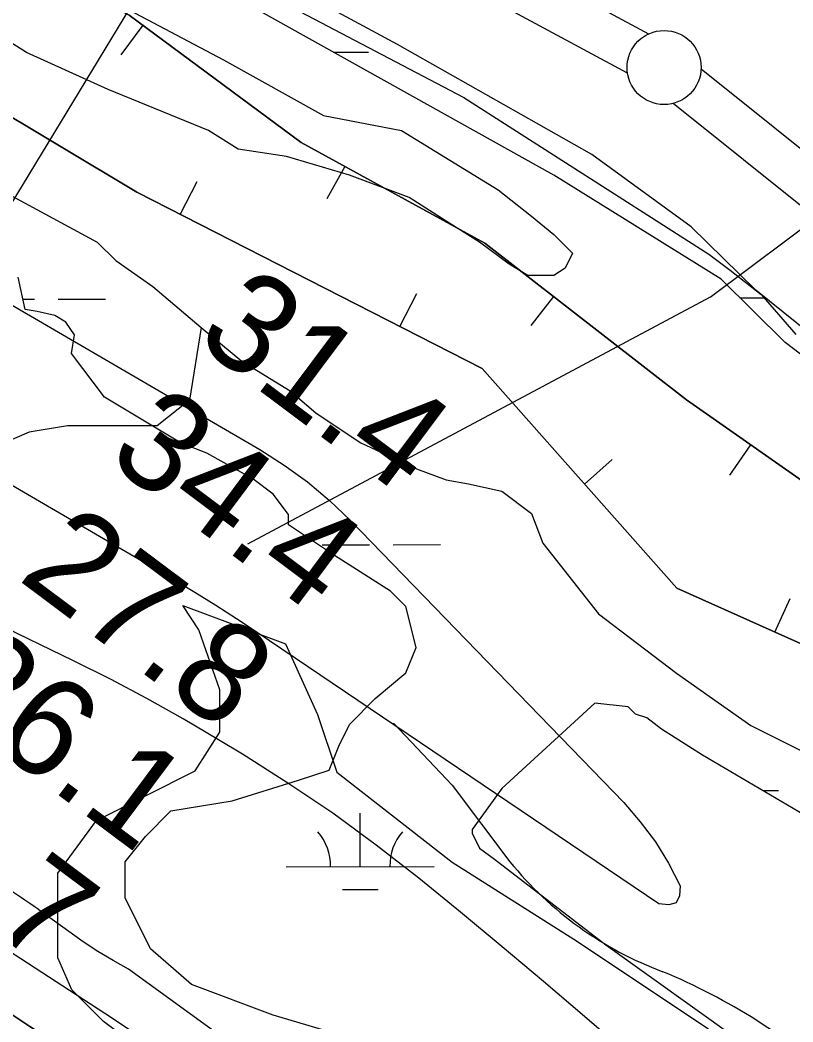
# Model space of a CAD drawing. Extents: x 3329297 to 3367176, y 649250 to 674653.
# Drawn here: x 3339431 to 3339953, y 669511 to 670188 of the extents above; entities that cross this region are included whole.
import ezdxf

# ---------------------------------------------------------------- set-up
doc = ezdxf.new("R2010")
doc.units = 0
for name, color, linetype in [('V-BORW-LINE', 7, 'Continuous'), ('V-LEVE-TOET', 7, 'Continuous'), ('V-RIVR-EDGE', 7, 'Continuous'), ('V-RIVR-RANG', 7, 'Continuous'), ('V-ROAD-CNTR', 7, 'Continuous'), ('V-SITE-VEGE', 7, 'Continuous'), ('V-SURV-LINE', 7, 'Continuous'), ('V-TOPO-DPTH', 7, 'Continuous'), ('V-TOPO-MAJR', 7, 'Continuous'), ('V-TOPO-MINR', 7, 'Continuous'), ('V-UTIL-LINE', 7, 'Continuous'), ('V-WETL-SWMP', 7, 'Continuous')]:
    doc.layers.add(name, color=color, linetype=linetype)

msp = doc.modelspace()

# ---------------------------------------------------------------- linework, layer by layer
at = {"layer": 'V-BORW-LINE'}
for p, q in [((3339514.07, 670184.39), (3339499.17, 670164.32)), ((3339650.36, 670089.03), (3339638.39, 670067.09)), ((3339539.27, 670056.7), (3339550.64, 670078.97)), ((3339687.66, 669980.97), (3339699.03, 670003.24)), ((3339791.42, 670001.32), (3339776.07, 669981.58)), ((3339924.5, 669901.17), (3339910.16, 669880.69)), ((3339812.38, 669874.65), (3339831.09, 669891.24)), ((3339941, 669774.63), (3339951.22, 669797.44))]:
    msp.add_line(p, q, dxfattribs=at)
for points in [[(3340076.37, 669713.98), (3339874.76, 669804.31), (3339743.28, 669952.59), (3339509.89, 670071.69), (3339297.49, 670198.94), (3339072.87, 670329.28), (3338751.48, 670497.13), (3338584.57, 670560.64), (3338340.64, 670648.08), (3338168.09, 670737.02), (3337962.36, 670823.98), (3337886.23, 670898.86), (3337942.26, 670955.03), (3338011.38, 670927.43), (3338249.54, 670835.78), (3338461.26, 670725.61), (3338661.36, 670616.17), (3338879.62, 670520.18), (3339048.86, 670428.73), (3339126.36, 670392.07), (3339225.53, 670343.98), (3339271.3, 670329.46)], [(3338746.2, 670499.14), (3338751.48, 670497.13), (3339072.87, 670329.28), (3339297.49, 670198.94), (3339509.89, 670071.69), (3339743.28, 669952.59), (3339874.76, 669804.31), (3340076.37, 669713.98), (3340201.34, 669657), (3340187.65, 669710.86), (3340092.4, 669788.88), (3339977.25, 669864.23), (3339881.26, 669931.44), (3339745.12, 670037.33), (3339620.89, 670105.11), (3339504.83, 670191.25), (3339378.13, 670257.35), (3339267.15, 670330.25)], [(3339267.15, 670330.25), (3339378.13, 670257.35), (3339504.83, 670191.25), (3339620.89, 670105.11), (3339745.12, 670037.33), (3339881.26, 669931.44), (3339977.25, 669864.23)]]:
    msp.add_lwpolyline(points, dxfattribs=at)
at = {"layer": 'V-LEVE-TOET'}
msp.add_lwpolyline([(3340086.07, 669878.32), (3339928.04, 670005.5), (3339884.34, 670048.24), (3339817.4, 670097.22), (3339686.01, 670171.48), (3339507.75, 670267.73), (3339342.66, 670351.8), (3339186.35, 670434.62), (3338995.14, 670537.52), (3338794.67, 670646.24), (3338482.64, 670816.66), (3338239.58, 670927.07), (3338016.97, 671021.61), (3337749.83, 671139.03), (3337732.98, 671143.93), (3337713.57, 671153.49), (3337595.68, 671206.86), (3337293.29, 671333.23), (3336964.27, 671471.26), (3336549.79, 671644.86), (3336202.79, 671796.48), (3335798.63, 671978.49)], dxfattribs=at)
at = {"layer": 'V-RIVR-EDGE'}
msp.add_spline([(3342816.41, 664076.7), (3342812.76, 664100.73), (3342811.24, 664114.69), (3342810.49, 664125.17), (3342811.67, 664129.43), (3342815.94, 664131.36), (3342822.14, 664130.96), (3342827.58, 664133.66), (3342827.98, 664138.7), (3342825.71, 664163.52), (3342823.01, 664169.35), (3342818.01, 664185.26), (3342816.5, 664200), (3342816.91, 664208.92), (3342818.1, 664220.94), (3342817.34, 664227.14), (3342814.66, 664243.44), (3342809.27, 664257.41), (3342808.51, 664264.01), (3342808.92, 664272.54), (3342814.79, 664296.18), (3342814.82, 664305.49), (3342810.59, 664319.46), (3342799.78, 664338.87), (3342790.88, 664350.14), (3342779.66, 664360.25), (3342778.51, 664365.3), (3342779.3, 664369.17), (3342779.69, 664370.72), (3342785.91, 664376.91), (3342798.35, 664388.13), (3342804.18, 664396.26), (3342807.71, 664410.21), (3342807.34, 664416.8), (3342805.02, 664421.46), (3342805.03, 664424.18), (3342805.05, 664435.04), (3342805.48, 664451.32), (3342803.59, 664468.39), (3342800.14, 664485.46), (3342800.15, 664492.05), (3342800.55, 664495.93), (3342805.6, 664499.41), (3342810.27, 664507.15), (3342811.45, 664513.74), (3342812.65, 664526.54), (3342808.84, 664554.08), (3342808.48, 664564.55), (3342811.98, 664571.52), (3342819.76, 664577.71), (3342825.21, 664588.56), (3342825.62, 664596.7), (3342825.25, 664604.07), (3342821.39, 664610.67), (3342817.54, 664623.86), (3342808.64, 664632.03), (3342807.5, 664639.01), (3342807.51, 664645.61), (3342805.59, 664651.04), (3342795.55, 664667.74), (3342786.28, 664683.28), (3342782.79, 664682.12), (3342779.3, 664685.62), (3342772.36, 664698.82), (3342765.01, 664705.82), (3342757.66, 664715.15), (3342754.96, 664720.97), (3342754.97, 664725.24), (3342756.92, 664729.5), (3342762.36, 664734.91), (3342763.16, 664745.77), (3342759.34, 664768.66), (3342756.66, 664780.69), (3342750.49, 664796.21), (3342738.91, 664818.35), (3342728.88, 664839.31), (3342718.83, 664850.59), (3342704.53, 664870.4), (3342673.21, 664906.93), (3342667.03, 664917.03), (3342662.4, 664928.67), (3342645.77, 664948.1), (3342638.82, 664957.43), (3342632.64, 664969.85), (3342630.72, 664978), (3342626.86, 664984.99), (3342614.87, 664996.66), (3342611.39, 664999.38), (3342609.84, 665001.32), (3342609.85, 665006.36), (3342606.76, 665010.25), (3342597.86, 665020.35), (3342593.22, 665025.41), (3342592.47, 665033.17), (3342590.94, 665044.42), (3342589.42, 665054.5), (3342588.28, 665065.36), (3342585.98, 665077), (3342585.23, 665086.7), (3342585.25, 665096.4), (3342584.88, 665101.05), (3342582.95, 665104.16), (3342580.25, 665109.59), (3342577.16, 665116.97), (3342577.18, 665122.79), (3342577.2, 665131.71), (3342577.22, 665142.56), (3342577.25, 665154.2), (3342576.12, 665167.77), (3342572.7, 665192.99), (3342566.93, 665215.11), (3342563.48, 665229.47), (3342558.85, 665239.95), (3342557.31, 665244.22), (3342555.4, 665255.47), (3342553.11, 665268.66), (3342549.27, 665284.57), (3342541.57, 665307.08), (3342537.34, 665321.83), (3342531.95, 665340.07), (3342533.51, 665343.55), (3342533.53, 665349.76), (3342526.98, 665368.39), (3342525.46, 665379.64), (3342523.54, 665388.18), (3342518.15, 665403.7), (3342515.47, 665416.12), (3342514.34, 665430.86), (3342508.57, 665450.65), (3342503.19, 665470.83), (3342492.38, 665490.63), (3342491.63, 665499.17), (3342490.87, 665508.48), (3342486.28, 665532.92), (3342483.6, 665545.33), (3342477.81, 665557.76), (3342475.93, 665580.26), (3342474.8, 665594.22), (3342470.17, 665605.48), (3342467.87, 665614.4), (3342467.13, 665629.53), (3342466.39, 665643.49), (3342466.82, 665662.1), (3342467.25, 665679.55), (3342463.41, 665695.46), (3342454.93, 665713.71), (3342445.67, 665732.35), (3342448.39, 665735.45), (3342449.55, 665735.05), (3342454.58, 665728.84), (3342456.13, 665730.38), (3342456.13, 665730.77), (3342455.37, 665734.65), (3342442.22, 665750.97), (3342428.7, 665771.56), (3342413.65, 665800.68), (3342398.6, 665832.52), (3342380.47, 665869.41), (3342358.86, 665914.06), (3342350, 665938.51), (3342337.27, 665963.36), (3342312.2, 666021.59), (3342297.17, 666058.47), (3342281.74, 666092.64), (3342274.81, 666112.43), (3342267.5, 666136.11), (3342262.92, 666165.98), (3342261.43, 666190.8), (3342261.45, 666198.56), (3342257.57, 666197.79), (3342255.25, 666199.74), (3342252.93, 666205.17), (3342252.57, 666212.54), (3342252.58, 666219.13), (3342250.29, 666232.71), (3342241.82, 666258.33), (3342236.07, 666285.87), (3342231.81, 666288.99), (3342227.55, 666291.71), (3342219.05, 666302.59), (3342218.67, 666306.86), (3342219.07, 666312.29), (3342210.16, 666314.25), (3342205.13, 666318.91), (3342203.98, 666324.35), (3342203.99, 666330.16), (3342202.08, 666339.09), (3342191.65, 666356.56), (3342180.04, 666369), (3342175.41, 666377.55), (3342164.99, 666396.96), (3342154.58, 666421.81), (3342139.95, 666463.34), (3342130.7, 666487.79), (3342122.99, 666506.43), (3342111.8, 666527.4), (3342098.68, 666554.19), (3342094.83, 666565.83), (3342092.54, 666581.74), (3342088.69, 666594.54), (3342085.25, 666612.78), (3342082.17, 666622.09), (3342072.89, 666631.81), (3342063.22, 666645.41), (3342057.44, 666657.83), (3342049.73, 666678.02), (3342048.22, 666693.14), (3342050.17, 666696.63), (3342050.96, 666704.38), (3342046.71, 666709.05), (3342039.36, 666716.82), (3342032.41, 666729.25), (3342015.81, 666761.09), (3342003.06, 666780.9), (3341996.09, 666786.35), (3341994.95, 666792.55), (3341992.63, 666796.44), (3341982.97, 666811.97), (3341967.13, 666835.28), (3341953.59, 666848.89), (3341946.63, 666857.44), (3341940.45, 666867.92), (3341935.81, 666874.14), (3341919.16, 666884.26), (3341915.69, 666890.09), (3341911.45, 666900.18), (3341899.85, 666913.78), (3341894.82, 666921.16), (3341889.03, 666931.65), (3341869.32, 666956.91), (3341855.01, 666974.78), (3341848.82, 666978.67), (3341839.53, 666986.84), (3341829.09, 667000.44), (3341821.76, 667015.19), (3341819.07, 667024.89), (3341817.15, 667031.1), (3341806.31, 667038.89), (3341788.13, 667056.77), (3341778.46, 667069.98), (3341769.56, 667076.21), (3341762.98, 667079.71), (3341756.02, 667089.04), (3341748.29, 667099.53), (3341738.62, 667112.35), (3341730.89, 667120.12), (3341719.29, 667133.73), (3341714.66, 667143.05), (3341706.55, 667156.64), (3341694.95, 667171.79), (3341682.22, 667198.97), (3341673.73, 667217.22), (3341665.66, 667244.77), (3341658.35, 667270.77), (3341654.5, 667280.86), (3341646.79, 667297.56), (3341633.67, 667325.51), (3341621.31, 667347.26), (3341603.92, 667370.57), (3341601.61, 667379.11), (3341595.05, 667392.31), (3341586.57, 667412.5), (3341578.1, 667435.79), (3341568.43, 667448.22), (3341554.13, 667467.65), (3341537.52, 667492.51), (3341516.66, 667523.97), (3341476.08, 667581.85), (3341429.71, 667650.22), (3341398.03, 667697.22), (3341370.98, 667737.23), (3341354.76, 667763.64), (3341343.55, 667778.41), (3341338.9, 667782.3), (3341332.33, 667790.07), (3341325.39, 667805.99), (3341317.65, 667814.15), (3341305.28, 667827.37), (3341300.64, 667833.19), (3341282.89, 667869.69), (3341259.72, 667911.24), (3341224.58, 667969.5), (3341190.57, 668018.45), (3341159.67, 668067), (3341126.02, 668105.48), (3341085.81, 668151.72), (3341034.77, 668213.12), (3340998.8, 668250.83), (3340967.07, 668282.32), (3340929.92, 668312.66), (3340887.35, 668349.99), (3340852.52, 668378), (3340818.08, 668406.01), (3340783.64, 668439.06), (3340747.67, 668475.99), (3340722.92, 668504.36), (3340704.36, 668525.73), (3340693.92, 668537.01), (3340680.75, 668543.24), (3340672.61, 668546.75), (3340664.48, 668552.59), (3340650.93, 668563.48), (3340645.91, 668568.92), (3340640.88, 668576.69), (3340634.7, 668584.08), (3340619.62, 668601.57), (3340609.54, 668604.69), (3340603.74, 668608.97), (3340599.1, 668614.41), (3340595.62, 668621.01), (3340589.43, 668627.24), (3340567.76, 668645.9), (3340549.95, 668659.13), (3340496.93, 668702.7), (3340430.76, 668760.64), (3340383.93, 668798.76), (3340346.77, 668824.45), (3340316.96, 668845.08), (3340289.86, 668863.37), (3340255.41, 668891.77), (3340209.37, 668936.09), (3340181.13, 668962.92), (3340159.06, 668977.32), (3340134.29, 668996.39), (3340120.75, 669009.22), (3340113.4, 669017.77), (3340109.92, 669023.59), (3340107.6, 669025.92), (3340099.85, 669026.72), (3340094.42, 669027.9), (3340089.39, 669030.24), (3340085.14, 669036.45), (3340084.76, 669043.04), (3340082.06, 669046.15), (3340066.19, 669058.99), (3340051.1, 669071.44), (3340041.8, 669077.66), (3339987.61, 669116.19), (3339929.52, 669149.3), (3339882.28, 669177.34), (3339823.8, 669212), (3339768.82, 669245.87), (3339704.94, 669289.46), (3339659.64, 669320.6), (3339613.98, 669359.49), (3339576.03, 669382.85), (3339562.87, 669392.97), (3339559.39, 669394.53), (3339555.89, 669394.15), (3339553.17, 669389.89), (3339550.84, 669388.73), (3339546.19, 669392.24), (3339540.39, 669395.35), (3339537.28, 669393.03), (3339533.01, 669392.66), (3339518.67, 669398.12), (3339507.83, 669404.74), (3339498.93, 669411.35), (3339490.01, 669411.38), (3339486.53, 669416.04), (3339483.43, 669417.6), (3339473.36, 669420.73), (3339460.58, 669427.74), (3339447.8, 669435.52), (3339435.41, 669443.31), (3339423.8, 669453.42), (3339413.36, 669464.7), (3339407.94, 669471.3), (3339393.62, 669479.48), (3339378.13, 669489.21), (3339357.61, 669502.45), (3339355.67, 669504.78), (3339358.39, 669506.33), (3339359.56, 669509.43), (3339359.18, 669510.98), (3339356.48, 669515.25), (3339347.17, 669516.82), (3339341.34, 669512.57), (3339338.24, 669513.36), (3339320.82, 669525.81), (3339311.15, 669534.75), (3339296.06, 669548.75), (3339293.35, 669550.31), (3339286.37, 669549.16), (3339280.93, 669546.46), (3339277.05, 669546.47), (3339268.14, 669549.98), (3339250.71, 669559.72), (3339229.04, 669575.67), (3339210.84, 669586.97), (3339202.33, 669595.13), (3339200.4, 669599.4), (3339200.02, 669604.83), (3339198.1, 669611.04), (3339183.01, 669622.71), (3339166.35, 669632.45)], degree=3, dxfattribs=at)
at = {"layer": 'V-RIVR-RANG'}
msp.add_line((3339577.9, 670315.69), (3338871.9, 669153.3), dxfattribs=at)
at = {"layer": 'V-ROAD-CNTR'}
msp.add_lwpolyline([(3339683.29, 669713.26), (3339722.93, 669671.37), (3339762, 669619.59)], dxfattribs=at)
for centre, radius, start, end in [((3339950.14, 669772.38), 242.36, 219.07961, 249.48166), ((3339702.53, 669154.5), 423.39, 48.02689, 67.40633)]:
    msp.add_arc(centre, radius, start, end, dxfattribs=at)
at = {"layer": 'V-SITE-VEGE'}
for p, q in [((3339435.48, 670166.05), (3339362.74, 670211.23)), ((3339483.14, 670206.21), (3339568.42, 670161.03)), ((3339490.66, 670140.94), (3339435.48, 670166.05)), ((3339568.42, 670161.03), (3339636.15, 670123.37)), ((3339558.39, 670113.33), (3339490.66, 670140.94)), ((3339636.15, 670123.37), (3339688.82, 670113.33)), ((3339578.45, 670100.78), (3339558.39, 670113.33)), ((3339688.82, 670113.33), (3339754.04, 670073.17)), ((3339611.06, 670095.76), (3339578.45, 670100.78)), ((3339653.71, 670083.21), (3339611.06, 670095.76)), ((3339693.84, 670068.14), (3339653.71, 670083.21)), ((3339417.92, 670073.16), (3339483.14, 670038.02)), ((3339721.43, 670050.57), (3339693.84, 670068.14)), ((3339754.04, 670073.17), (3339776.61, 670055.59)), ((3339776.61, 670055.59), (3339791.66, 670043.04)), ((3339741.49, 670038.02), (3339721.43, 670050.57)), ((3339791.66, 670043.04), (3339804.2, 670030.49)), ((3339483.14, 670038.02), (3339495.68, 670025.47)), ((3339761.56, 670022.96), (3339741.49, 670038.02)), ((3339804.2, 670030.49), (3339799.18, 670020.45)), ((3339495.68, 670025.47), (3339520.77, 670007.9)), ((3339774.1, 670015.43), (3339761.56, 670022.96)), ((3339799.18, 670020.45), (3339791.66, 670015.43)), ((3339791.66, 670015.43), (3339774.1, 670015.43)), ((3339520.77, 670007.9), (3339553.37, 669980.28)), ((3339553.37, 669980.28), (3339545.45, 669931.27)), ((3339545.45, 669931.27), (3339523.8, 669913.94)), ((3339463.19, 669913.94), (3339437.21, 669909.61)), ((3339523.8, 669913.94), (3339463.19, 669913.94)), ((3339437.21, 669909.61), (3339406.9, 669896.61))]:
    msp.add_line(p, q, dxfattribs=at)
msp.add_lwpolyline([(3339506.55, 669497.47), (3339487.5, 669511.76), (3339466.06, 669533.21), (3339456.53, 669554.65), (3339456.53, 669611.83), (3339482.73, 669647.58), (3339549.43, 669680.93), (3339566.1, 669707.14), (3339566.1, 669735.73), (3339551.81, 669776.24), (3339541.12, 669792.64), (3339610.4, 669766.65), (3339632.05, 669719), (3339645.04, 669680.01), (3339722.98, 669619.36), (3339805.24, 669567.37), (3339896.17, 669506.72)], dxfattribs=at)
at = {"layer": 'V-SURV-LINE'}
for points in [[(3338513.13, 670900.45), (3339855.59, 670178.52)], [(3339841.39, 670152.09), (3338498.94, 670874.02)], [(3339891.06, 670155.06), (3341235.63, 669078.47)], [(3341216.89, 669055.04), (3339872.32, 670131.64)]]:
    msp.add_lwpolyline(points, dxfattribs=at)
msp.add_circle((3339866.09, 670155.84), 25, dxfattribs=at)
at = {"layer": 'V-TOPO-DPTH'}
msp.add_lwpolyline([(3338552.91, 670116.2), (3338597.12, 670087.6), (3338641.09, 670058.66), (3338684.71, 670029.19), (3338728.1, 669999.37), (3339312.79, 669592.42), (3339343.81, 669571.05), (3339374.97, 669549.87), (3339406.32, 669528.99), (3339437.81, 669508.32), (3339545.2, 669438.52), (3339577.61, 669417.2), (3339609.86, 669395.64), (3339641.87, 669373.72), (3339673.72, 669351.57), (3339705.28, 669329.01), (3339736.62, 669306.14), (3339767.61, 669282.82), (3339798.37, 669259.18), (3340318.5, 668853.38)], dxfattribs=at)
at = {"layer": 'V-TOPO-MAJR'}
msp.add_lwpolyline([(3340450.87, 668965.55), (3339812.38, 669515.09), (3339784.63, 669538.76), (3339756.73, 669562.26), (3339728.63, 669585.5), (3339700.38, 669608.58), (3339671.61, 669630.92), (3339642.26, 669652.46), (3339612.06, 669672.78), (3339581.3, 669692.3), (3339565.24, 669702.04), (3339541.16, 669716.17), (3339516.83, 669729.84), (3339492.11, 669742.81), (3339467.15, 669755.31), (3339361.07, 669806.55), (3339283.23, 669845.02), (3339205.87, 669884.39), (3339129.22, 669925.15), (3339053.05, 669966.81), (3338522.07, 670263.48)], dxfattribs=at)
at = {"layer": 'V-TOPO-MINR'}
for points in [[(3339974.23, 669158.83), (3339927.94, 669193.18), (3339624.9, 669421.07), (3339608.16, 669433.54), (3339591.35, 669445.91), (3339574.43, 669458.13), (3339557.43, 669470.24), (3339540.31, 669482.18), (3339523.1, 669493.99), (3339505.76, 669505.6), (3339488.33, 669517.07), (3339431.53, 669553.99), (3339414.77, 669564.99), (3339398.07, 669576.08), (3339381.46, 669587.32), (3339364.93, 669598.66), (3339195.45, 669715.9), (3339093.97, 669785.57), (3338992.18, 669854.76), (3338889.9, 669923.23), (3338787.29, 669991.22), (3338504.08, 670177.47)], [(3340318.5, 668853.38), (3339798.37, 669259.18), (3339767.61, 669282.82), (3339736.62, 669306.14), (3339705.28, 669329.01), (3339673.72, 669351.57), (3339641.87, 669373.72), (3339609.86, 669395.64), (3339577.61, 669417.2), (3339545.2, 669438.52), (3339437.81, 669508.32), (3339406.32, 669528.99), (3339374.97, 669549.87), (3339343.81, 669571.05), (3339312.79, 669592.42), (3338728.1, 669999.37), (3338684.71, 670029.19), (3338641.09, 670058.66), (3338597.12, 670087.6), (3338552.91, 670116.2)], [(3339417.52, 670000.08), (3339593, 669897.96), (3339609.49, 669887.42), (3339625.33, 669876.05), (3339640.17, 669863.41), (3339654.36, 669849.92), (3339838.79, 669659.56), (3339850.03, 669646.68), (3339860.3, 669633.13), (3339869.12, 669618.6), (3339876.96, 669603.4), (3339876.58, 669596.57), (3339874.36, 669591.91), (3339869.39, 669590.51), (3339862.59, 669591.28), (3339591.29, 669774.48), (3339577.4, 669783.66), (3339563.39, 669792.65), (3339549.21, 669801.36), (3339534.91, 669809.88), (3339388.41, 669895.27)], [(3340479.74, 668839.46), (3339504.3, 669547.07), (3339493.9, 669552.92), (3339483.68, 669559.05), (3339473.73, 669565.61), (3339463.95, 669572.45), (3339448.76, 669583.57), (3339446.72, 669585.07), (3339444.66, 669586.55), (3339442.6, 669588.03), (3339440.53, 669589.49), (3339438.45, 669590.94), (3339436.36, 669592.38), (3339434.26, 669593.79), (3339432.14, 669595.18), (3339425.26, 669599.66)]]:
    msp.add_lwpolyline(points, dxfattribs=at)
at = {"layer": 'V-UTIL-LINE'}
msp.add_line((3339897.21, 670000.75), (3339584.73, 669834.1), dxfattribs=at)
msp.add_lwpolyline([(3339897.21, 670000.75), (3339976.6, 670060.15), (3339995.69, 670076.37), (3340099.73, 670153.62)], dxfattribs=at)
at = {"layer": 'V-WETL-SWMP'}
for p, q in [((3339435.48, 670166.05), (3339362.74, 670211.23)), ((3339483.14, 670206.21), (3339568.42, 670161.03)), ((3339611.13, 670198.33), (3339730.86, 670135.54)), ((3339791.66, 670083.21), (3339593.51, 670193.66)), ((3339490.66, 670140.94), (3339435.48, 670166.05)), ((3339642.64, 670166.27), (3339666.43, 670166.31)), ((3339568.42, 670161.03), (3339636.15, 670123.37)), ((3339558.39, 670113.33), (3339490.66, 670140.94)), ((3339730.86, 670135.54), (3339896.29, 670029.77)), ((3339636.15, 670123.37), (3339688.82, 670113.33)), ((3339578.45, 670100.78), (3339558.39, 670113.33)), ((3339688.82, 670113.33), (3339754.04, 670073.17)), ((3339611.06, 670095.76), (3339578.45, 670100.78)), ((3339653.7, 670083.21), (3339611.06, 670095.76)), ((3339693.84, 670068.14), (3339653.7, 670083.21)), ((3339904.54, 670012.92), (3339791.66, 670083.21)), ((3339417.92, 670073.16), (3339483.14, 670038.02)), ((3339721.43, 670050.57), (3339693.84, 670068.14)), ((3339754.04, 670073.17), (3339776.61, 670055.59)), ((3339776.61, 670055.59), (3339791.66, 670043.04)), ((3339741.49, 670038.02), (3339721.43, 670050.57)), ((3339791.66, 670043.04), (3339804.2, 670030.49)), ((3339483.14, 670038.02), (3339495.68, 670025.47)), ((3339761.56, 670022.96), (3339741.49, 670038.02)), ((3339804.2, 670030.49), (3339799.19, 670020.45)), ((3339896.29, 670029.77), (3339910.76, 670018.92)), ((3339495.68, 670025.47), (3339520.76, 670007.9)), ((3339774.1, 670015.43), (3339761.56, 670022.96)), ((3339799.19, 670020.45), (3339791.66, 670015.43)), ((3339434.66, 669992.36), (3339429.87, 670014.22)), ((3339791.66, 670015.43), (3339774.1, 670015.43)), ((3339910.76, 670018.92), (3339931.55, 670002.65)), ((3339520.76, 670007.9), (3339553.37, 669980.28)), ((3339947.8, 669970.25), (3339904.54, 670012.92)), ((3339917.35, 670000.29), (3339933.57, 670000.32)), ((3339931.55, 670002.65), (3339955.06, 669975.53)), ((3339433.12, 669999.37), (3339440.83, 669999.39)), ((3339456.83, 669999.42), (3339488.83, 669999.48)), ((3339442.63, 669991.08), (3339434.66, 669992.36)), ((3339454.62, 669988.38), (3339442.63, 669991.08)), ((3339461.92, 669983.91), (3339454.62, 669988.38)), ((3339467.79, 669975.42), (3339461.92, 669983.91)), ((3339553.37, 669980.28), (3339580.96, 669957.69)), ((3339465.91, 669962.67), (3339467.79, 669975.42)), ((3340228.11, 669756.87), (3339947.8, 669970.25)), ((3339488.21, 669933.31), (3339465.91, 669962.67)), ((3339580.96, 669957.69), (3339613.57, 669937.61)), ((3339539.94, 669902.27), (3339488.21, 669933.31)), ((3339613.57, 669937.61), (3339631.13, 669922.55)), ((3339631.13, 669922.55), (3339661.23, 669902.47)), ((3339557.19, 669895.37), (3339539.94, 669902.27)), ((3339661.23, 669902.47), (3339698.85, 669884.89)), ((3339588.23, 669878.13), (3339557.19, 669895.37)), ((3339698.85, 669884.89), (3339718.92, 669877.36)), ((3339602.02, 669867.78), (3339588.23, 669878.13)), ((3339718.92, 669877.36), (3339733.97, 669874.85)), ((3339733.97, 669874.85), (3339756.54, 669869.83)), ((3339612.37, 669853.99), (3339602.02, 669867.78)), ((3339756.54, 669869.83), (3339776.61, 669854.77)), ((3339612.37, 669847.09), (3339612.37, 669853.99)), ((3339776.61, 669854.77), (3339784.14, 669834.69)), ((3339643.41, 669826.4), (3339612.37, 669847.09)), ((3339635.06, 669833.58), (3339667.06, 669833.64)), ((3339683.06, 669833.67), (3339715.06, 669833.73)), ((3339784.14, 669834.69), (3339821.76, 669786.99)), ((3339681.35, 669802.25), (3339643.41, 669826.4)), ((3339691.69, 669791.91), (3339681.35, 669802.25)), ((3339698.59, 669764.32), (3339691.69, 669791.91)), ((3339821.76, 669786.99), (3339874.43, 669746.83)), ((3339691.69, 669747.07), (3339698.59, 669764.32)), ((3339671, 669729.83), (3339691.69, 669747.07)), ((3339874.43, 669746.83), (3339924.6, 669711.68)), ((3339653.75, 669712.58), (3339671, 669729.83)), ((3339819.25, 669726.74), (3339756.54, 669669.01)), ((3339841.83, 669724.23), (3339819.25, 669726.74)), ((3339846.84, 669719.21), (3339841.83, 669724.23)), ((3339854.37, 669716.7), (3339846.84, 669719.21)), ((3339864.4, 669709.17), (3339854.37, 669716.7)), ((3339646.86, 669698.79), (3339653.75, 669712.58)), ((3339891.99, 669691.6), (3339864.4, 669709.17)), ((3339924.6, 669711.68), (3339964.73, 669691.6)), ((3339639.96, 669681.54), (3339646.86, 669698.79)), ((3339964.73, 669648.92), (3339891.99, 669691.6)), ((3339619.27, 669674.65), (3339639.96, 669681.54)), ((3339574.43, 669660.85), (3339619.27, 669674.65)), ((3339756.54, 669669.01), (3339736.48, 669641.39)), ((3339932.83, 669667.64), (3339943.37, 669667.66)), ((3339533.05, 669653.95), (3339574.43, 669660.85)), ((3339515.8, 669636.71), (3339533.05, 669653.95)), ((3339660.87, 669616.39), (3339660.81, 669652.39)), ((3339736.48, 669641.39), (3339736.48, 669638.88)), ((3339502.01, 669619.47), (3339515.8, 669636.71)), ((3339736.48, 669638.88), (3339741.49, 669628.84)), ((3339741.49, 669628.84), (3339751.53, 669621.31)), ((3339751.53, 669621.31), (3339826.78, 669563.57)), ((3339502.01, 669595.32), (3339502.01, 669619.47)), ((3339610.87, 669616.29), (3339710.87, 669616.48)), ((3339648.9, 669600.93), (3339672.9, 669600.98)), ((3339519.25, 669560.84), (3339502.01, 669595.32)), ((3339546.84, 669536.69), (3339519.25, 669560.84)), ((3339826.78, 669563.57), (3339914.57, 669500.82)), ((3339602.02, 669516), (3339546.84, 669536.69)), ((3339660.65, 669498.76), (3339602.02, 669516))]:
    msp.add_line(p, q, dxfattribs=at)
for centre, start, end in [((3339605.63, 669616.76), 359.33648, 40.88014), ((3339716.12, 669616.96), 139.33648, 180.88013)]:
    msp.add_arc(centre, 35.25, start, end, dxfattribs=at)

# ---------------------------------------------------------------- texts
at = {"layer": 'V-RIVR-RANG'}
for s, p in [('31.4', (3339548.1, 669971.12)), ('34.4', (3339488.39, 669890.9)), ('27.8', (3339428.69, 669810.68)), ('26.1', (3339370.89, 669729.04)), ('22.7', (3339309.28, 669650.24))]:
    msp.add_text(s, height=67, rotation=323.19833, dxfattribs=at).set_placement(p)

doc.saveas('drawing.dxf')
